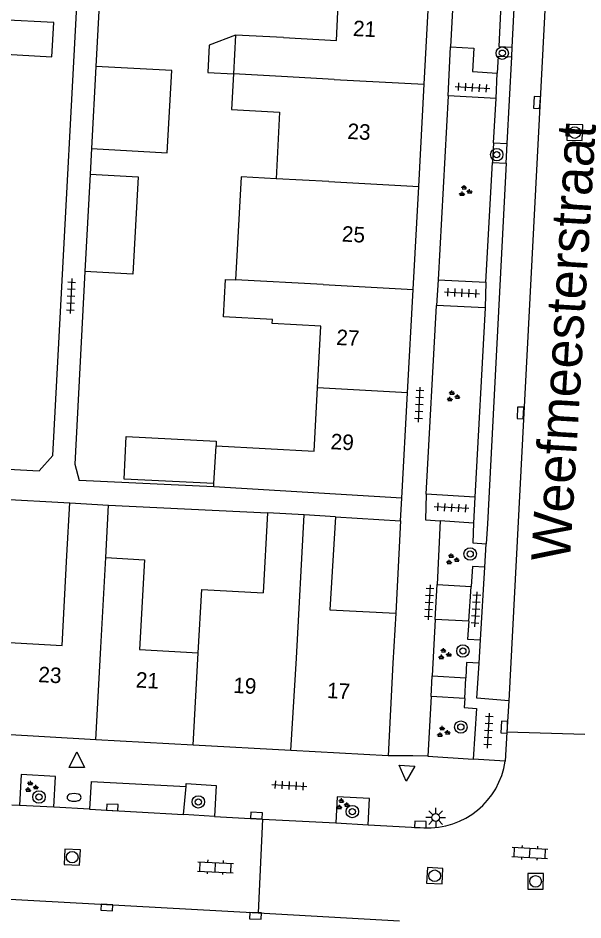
# Model space of a CAD drawing. Extents: x 132998 to 136004, y 396998 to 398512.
# Drawn here: x 133186.4 to 133222.8, y 398382.1 to 398440.2 of the extents above; entities that cross this region are included whole.
import ezdxf

# ---------------------------------------------------------------- set-up
doc = ezdxf.new("R2010")
doc.units = 0
for name, color, linetype in [('gg-afsc-erfafscheiding', 7, 'Continuous'), ('gg-afsc-muur', 7, 'Continuous'), ('gg-anno-huisnummerreeks BGT', 7, 'Continuous'), ('gg-anno-openbare ruimte label', 7, 'Continuous'), ('gg-bbg-gedigitaliseerde bebouwing', 7, 'Continuous'), ('gg-bbg-gedigitaliseerde bijgebouw', 7, 'Continuous'), ('gg-bbg-hoofdgebouw', 7, 'Continuous'), ('gg-bbg-tussenscheiding', 7, 'Continuous'), ('gg-knt-verharding', 7, 'Continuous'), ('gg-knt-verharding nz', 7, 'Continuous'), ('gt-grn-groengrens', 7, 'Continuous'), ('gt-grn-weggrens', 7, 'Continuous'), ('gt-symb-boom', 7, 'Continuous'), ('gt-symb-brandkraan', 7, 'Continuous'), ('gt-symb-groenvak', 7, 'Continuous'), ('gt-symb-klinker verharding', 7, 'Continuous'), ('gt-symb-kolk', 7, 'Continuous'), ('gt-symb-lichtmast', 7, 'Continuous'), ('gt-symb-rioolschacht', 7, 'Continuous'), ('gt-symb-tegel verharding', 7, 'Continuous'), ('gt-symb-waterafsluiter', 7, 'Continuous')]:
    doc.layers.add(name, color=color, linetype=linetype)

# ---------------------------------------------------------------- blocks, each defined once
blk = doc.blocks.new('gt0-BOOM')
at = {"layer": 'gt-symb-boom'}
for radius in [0.4, 0.2]:
    blk.add_circle((0, 0), radius, dxfattribs=at)
blk = doc.blocks.new('gt0-GRVAK')
at = {"layer": 'gt-symb-groenvak'}
for p, q in [((-0.11, 0.189), (-0.228, 0.24)), ((-0.182, 0.153), (0.088, 0.153)), ((-0.091, 0.211), (-0.156, 0.322)), ((-0.047, 0.214), (-0.047, 0.393)), ((-0.004, 0.211), (0.061, 0.322)), ((0.015, 0.189), (0.133, 0.24)), ((0.262, -0.052), (0.197, 0.059)), ((0.305, -0.049), (0.305, 0.13)), ((0.349, -0.052), (0.414, 0.059)), ((-0.245, -0.228), (-0.363, -0.177)), ((-0.318, -0.264), (-0.047, -0.264)), ((-0.226, -0.206), (-0.291, -0.095)), ((-0.183, -0.203), (-0.183, -0.024)), ((-0.139, -0.206), (-0.074, -0.095)), ((-0.12, -0.228), (-0.002, -0.177)), ((0.243, -0.074), (0.125, -0.023)), ((0.17, -0.11), (0.441, -0.11)), ((0.368, -0.074), (0.486, -0.023))]:
    blk.add_line(p, q, dxfattribs=at)
blk = doc.blocks.new('gt0-TEG1')
at = {"layer": 'gt-symb-tegel verharding'}
for p, q in [((-1.125, 0), (1.125, 0)), ((-0.9, -0.25), (-0.9, 0.25)), ((-0.45, -0.25), (-0.45, 0.25)), ((0, -0.25), (0, 0.25)), ((0.45, -0.25), (0.45, 0.25)), ((0.9, -0.25), (0.9, 0.25))]:
    blk.add_line(p, q, dxfattribs=at)
blk = doc.blocks.new('gt0-KOLK')
at = {"layer": 'gt-symb-kolk'}
blk.add_lwpolyline([(0, 0), (0.375, 0), (0.375, 0.4), (-0.375, 0.4), (-0.375, 0), (0, 0)], dxfattribs=at)
blk = doc.blocks.new('gt0-RS')
at = {"layer": 'gt-symb-rioolschacht'}
blk.add_lwpolyline([(-0.5, -0.5), (0.5, -0.5), (0.5, 0.5), (-0.5, 0.5)], close=True, dxfattribs=at)
blk.add_circle((0, 0), 0.375, dxfattribs=at)
blk = doc.blocks.new('gt0-KL1')
at = {"layer": 'gt-symb-klinker verharding'}
for p, q in [((-1.15, 0.3), (1.15, 0.3)), ((-1, -0.3), (-1, 0.3)), ((-0.5, 0.3), (-0.5, 0.45)), ((0, -0.3), (0, 0.3)), ((0.5, 0.3), (0.5, 0.45)), ((1, -0.3), (1, 0.3)), ((-1.15, -0.3), (1.15, -0.3)), ((-0.5, -0.45), (-0.5, -0.3)), ((0.5, -0.45), (0.5, -0.3))]:
    blk.add_line(p, q, dxfattribs=at)
blk = doc.blocks.new('gt0-WAFSL')
at = {"layer": 'gt-symb-waterafsluiter'}
for p, q in [((-0.5, -0.333), (0, 0.667)), ((0, 0.667), (0.5, -0.333)), ((0.5, -0.333), (-0.5, -0.333))]:
    blk.add_line(p, q, dxfattribs=at)
blk = doc.blocks.new('gt0-LMAST')
at = {"layer": 'gt-symb-lichtmast'}
for p, q in [((-0.005, 0.246), (-0.005, 0.621)), ((-0.182, 0.173), (-0.447, 0.438)), ((0.172, 0.173), (0.437, 0.438)), ((-0.255, -0.004), (-0.63, -0.004)), ((-0.182, -0.181), (-0.447, -0.446)), ((-0.005, -0.254), (-0.005, -0.629)), ((0.437, -0.446), (0.172, -0.181)), ((0.245, -0.004), (0.62, -0.004))]:
    blk.add_line(p, q, dxfattribs=at)
blk.add_circle((-0.005, -0.004), 0.25, dxfattribs=at)
blk = doc.blocks.new('gt0-BR')
at = {"layer": 'gt-symb-brandkraan'}
for centre, radius, start, end in [((-0.244, 0), 0.206, 107.56694, 252.43307), ((0.599, -2.664), 3, 106.89205, 107.56694), ((0, -0.691), 0.938, 73.10799, 106.89205), ((-0.599, -2.664), 3, 72.43309, 73.10799), ((0.244, 0), 0.206, 287.56695, 72.43309), ((0.599, 2.664), 3, 252.43307, 253.10797), ((0, 0.691), 0.938, 253.10797, 286.89206), ((-0.599, 2.664), 3, 286.89206, 287.56695)]:
    blk.add_arc(centre, radius, start, end, dxfattribs=at)

msp = doc.modelspace()

# ---------------------------------------------------------------- linework, layer by layer
at = {"layer": 'gg-afsc-erfafscheiding'}
for p, q in [((133191.143, 398431.814), (133191.058, 398430.168)), ((133199.025, 398410.027), (133190.346, 398410.433)), ((133182.178, 398409.414), (133189.746, 398408.992)), ((133211.059, 398407.846), (133211.15, 398409.31)), ((133192.241, 398408.853), (133202.479, 398408.366))]:
    msp.add_line(p, q, dxfattribs=at)
for points in [[(133179.394, 398411.516), (133187.763, 398411.07), (133188.662, 398412.055), (133190.746, 398451.096), (133192.171, 398451.016), (133191.428, 398437.107)], [(133190.724, 398423.898), (133190.061, 398411.493), (133190.346, 398410.433)]]:
    msp.add_lwpolyline(points, dxfattribs=at)
at = {"layer": 'gg-afsc-muur'}
for p, q in [((133206.866, 398408.105), (133211.059, 398407.846)), ((133211.059, 398407.846), (133210.746, 398401.894))]:
    msp.add_line(p, q, dxfattribs=at)
at = {"layer": 'gg-bbg-gedigitaliseerde bebouwing'}
for p, q in [((133206.921, 398438.783), (133207.147, 398442.974)), ((133203.526, 398438.964), (133200.431, 398439.131)), ((133203.526, 398438.964), (133206.921, 398438.783)), ((133205.714, 398416.413), (133205.929, 398420.387)), ((133205.494, 398412.335), (133205.714, 398416.413)), ((133199.168, 398412.676), (133205.494, 398412.335)), ((133199.025, 398410.027), (133199.037, 398410.248)), ((133189.563, 398405.608), (133189.746, 398408.992)), ((133189.746, 398408.992), (133192.241, 398408.853)), ((133192.059, 398405.474), (133192.241, 398408.853)), ((133202.479, 398408.366), (133202.195, 398403.207)), ((133189.25, 398399.821), (133189.563, 398405.608)), ((133185.467, 398400.029), (133189.25, 398399.821)), ((133194.244, 398399.545), (133198.027, 398399.336))]:
    msp.add_line(p, q, dxfattribs=at)
for points in [[(133200.296, 398436.629), (133200.172, 398434.338), (133203.268, 398434.171), (133203.036, 398429.877)], [(133203.036, 398429.877), (133200.797, 398430.003), (133200.432, 398423.353)], [(133202.797, 398420.812), (133199.651, 398420.982), (133199.781, 398423.388), (133200.432, 398423.353)], [(133205.929, 398420.387), (133202.783, 398420.557), (133202.797, 398420.812)], [(133192.059, 398405.474), (133194.555, 398405.34), (133194.244, 398399.545)], [(133198.027, 398399.336), (133198.252, 398403.424), (133202.195, 398403.207)]]:
    msp.add_lwpolyline(points, dxfattribs=at)
at = {"layer": 'gg-bbg-gedigitaliseerde bijgebouw'}
for p, q in [((133191.428, 398437.107), (133191.143, 398431.814)), ((133191.058, 398430.168), (133190.724, 398423.898))]:
    msp.add_line(p, q, dxfattribs=at)
for points in [[(133185.343, 398440.11), (133185.225, 398437.913), (133188.59, 398437.732), (133188.709, 398439.929), (133185.343, 398440.11)], [(133200.431, 398439.131), (133198.728, 398438.473), (133198.634, 398436.719), (133200.296, 398436.629)], [(133191.143, 398431.814), (133196.028, 398431.55), (133196.313, 398436.844), (133191.428, 398437.107)], [(133191.058, 398430.168), (133194.147, 398429.994), (133193.813, 398423.724), (133190.724, 398423.898)], [(133199.037, 398410.248), (133193.238, 398410.519), (133193.388, 398413.279), (133199.183, 398412.967), (133199.168, 398412.676)]]:
    msp.add_lwpolyline(points, dxfattribs=at)
at = {"layer": 'gg-bbg-hoofdgebouw'}
for p, q in [((133212.588, 398435.961), (133212.95, 398442.666)), ((133212.233, 398429.376), (133212.588, 398435.961)), ((133211.874, 398422.735), (133212.233, 398429.376)), ((133211.516, 398416.095), (133211.874, 398422.735)), ((133211.15, 398409.31), (133211.516, 398416.095)), ((133211.15, 398409.31), (133199.025, 398410.027)), ((133204.853, 398408.225), (133202.479, 398408.366)), ((133206.866, 398408.105), (133204.853, 398408.225)), ((133210.746, 398401.894), (133210.57, 398398.67)), ((133210.57, 398398.67), (133210.26, 398392.71)), ((133191.42, 398393.747), (133185.14, 398394.093)), ((133197.7, 398393.401), (133191.42, 398393.747)), ((133203.98, 398393.056), (133197.7, 398393.401)), ((133210.26, 398392.71), (133203.98, 398393.056))]:
    msp.add_line(p, q, dxfattribs=at)
msp.add_lwpolyline([(133206.866, 398408.105), (133206.505, 398402.118), (133210.746, 398401.894)], dxfattribs=at)
at = {"layer": 'gg-bbg-tussenscheiding'}
for p, q in [((133200.431, 398439.131), (133200.296, 398436.629)), ((133203.391, 398436.459), (133200.296, 398436.629)), ((133206.786, 398436.276), (133203.391, 398436.459)), ((133206.786, 398436.276), (133212.588, 398435.961)), ((133206.431, 398429.694), (133203.036, 398429.877)), ((133206.431, 398429.694), (133212.233, 398429.376)), ((133206.072, 398423.053), (133200.432, 398423.353)), ((133206.072, 398423.053), (133211.874, 398422.735)), ((133211.516, 398416.095), (133205.714, 398416.413)), ((133199.037, 398410.248), (133199.168, 398412.676)), ((133204.356, 398398.987), (133204.853, 398408.225)), ((133191.747, 398399.683), (133192.059, 398405.474)), ((133191.42, 398393.747), (133191.747, 398399.683)), ((133197.7, 398393.401), (133198.027, 398399.336)), ((133203.98, 398393.056), (133204.356, 398398.987))]:
    msp.add_line(p, q, dxfattribs=at)
at = {"layer": 'gg-knt-verharding'}
for p, q in [((133214.827, 398448.418), (133214.284, 398438.367)), ((133217.903, 398448.216), (133217.385, 398438.399)), ((133217.385, 398438.399), (133218.253, 398438.354)), ((133218.22, 398437.716), (133218.253, 398438.354)), ((133217.351, 398437.761), (133217.294, 398436.684)), ((133217.351, 398437.761), (133218.22, 398437.716)), ((133217.931, 398432.145), (133218.22, 398437.716)), ((133214.126, 398435.218), (133213.484, 398423.353)), ((133217.21, 398435.048), (133214.126, 398435.218)), ((133217.053, 398432.191), (133217.21, 398435.048)), ((133217.053, 398432.191), (133217.931, 398432.145)), ((133217.865, 398430.877), (133217.931, 398432.145)), ((133216.559, 398423.204), (133216.983, 398430.923)), ((133216.983, 398430.923), (133217.865, 398430.877)), ((133213.484, 398423.353), (133216.559, 398423.204)), ((133212.72, 398409.55), (133213.381, 398421.715)), ((133216.51, 398421.555), (133213.381, 398421.715)), ((133216.51, 398421.555), (133215.838, 398409.375)), ((133215.838, 398409.375), (133212.72, 398409.55)), ((133213.616, 398407.846), (133213.416, 398403.733)), ((133215.749, 398407.702), (133213.616, 398407.846)), ((133216.492, 398404.863), (133216.583, 398406.365)), ((133216.207, 398400.167), (133216.492, 398404.863)), ((133213.416, 398403.733), (133215.613, 398403.603)), ((133213.289, 398401.487), (133213.098, 398397.859)), ((133215.457, 398401.377), (133213.289, 398401.487)), ((133216.117, 398398.675), (133216.207, 398400.167)), ((133213.098, 398397.859), (133215.263, 398397.735)), ((133213.029, 398396.534), (133212.81, 398392.688)), ((133215.193, 398396.4), (133213.029, 398396.534)), ((133218.03, 398396.258), (133217.912, 398394.231)), ((133217.912, 398394.231), (133217.803, 398392.363)), ((133222.94, 398394.082), (133217.912, 398394.231)), ((133212.81, 398392.688), (133215.745, 398392.497)), ((133191.126, 398391.063), (133191.011, 398389.268)), ((133191.126, 398391.063), (133197.24, 398390.741)), ((133197.067, 398388.922), (133197.24, 398390.741)), ((133186.501, 398389.509), (133186.003, 398389.536)), ((133188.709, 398389.391), (133186.501, 398389.509)), ((133191.011, 398389.268), (133188.709, 398389.391)), ((133199.066, 398388.808), (133197.067, 398388.922)), ((133199.066, 398388.808), (133202.171, 398388.638)), ((133202.171, 398388.638), (133201.878, 398382.591)), ((133202.171, 398388.638), (133206.886, 398388.382)), ((133206.886, 398388.382), (133208.972, 398388.269)), ((133208.972, 398388.269), (133212.56, 398388.075)), ((133169.759, 398384.377), (133201.878, 398382.591)), ((133201.878, 398382.591), (133210.993, 398382.084))]:
    msp.add_line(p, q, dxfattribs=at)
for points in [[(133218.253, 398438.354), (133218.944, 398451.685), (133220.936, 398451.622)], [(133214.284, 398438.367), (133215.778, 398438.281), (133215.703, 398436.78), (133217.294, 398436.684)], [(133217.865, 398430.877), (133216.66, 398407.64), (133216.583, 398406.365)], [(133215.749, 398407.702), (133215.723, 398406.428), (133216.583, 398406.365)], [(133216.492, 398404.863), (133215.703, 398404.89), (133215.613, 398403.603)], [(133215.457, 398401.377), (133215.376, 398400.213), (133216.207, 398400.167)], [(133216.117, 398398.675), (133215.315, 398398.724), (133215.263, 398397.735)], [(133218.03, 398396.258), (133215.98, 398396.41), (133216.117, 398398.675)], [(133215.193, 398396.4), (133215.163, 398395.822), (133215.949, 398395.761), (133215.745, 398392.497)], [(133188.709, 398389.391), (133188.815, 398391.371), (133186.608, 398391.503), (133186.501, 398389.509)], [(133197.24, 398390.741), (133197.251, 398390.916), (133199.175, 398390.795), (133199.066, 398388.808)], [(133208.972, 398388.269), (133209.063, 398389.956), (133206.977, 398390.069), (133206.886, 398388.382)]]:
    msp.add_lwpolyline(points, dxfattribs=at)
msp.add_arc((133212.827, 398393.098), 5.03, 266.95855, 351.59765, dxfattribs=at)
at = {"layer": 'gg-knt-verharding nz'}
for p, q in [((133220.936, 398451.622), (133218.03, 398396.258)), ((133191.011, 398389.268), (133197.067, 398388.922))]:
    msp.add_line(p, q, dxfattribs=at)
at = {"layer": 'gt-grn-groengrens'}
msp.add_line((133217.053, 398432.191), (133216.983, 398430.923), dxfattribs=at)
at = {"layer": 'gt-grn-weggrens'}
for p, q in [((133214.126, 398435.218), (133214.284, 398438.367)), ((133217.21, 398435.048), (133217.294, 398436.684)), ((133213.484, 398423.353), (133213.381, 398421.715)), ((133216.559, 398423.204), (133216.51, 398421.555)), ((133212.72, 398409.55), (133212.67, 398407.91)), ((133215.838, 398409.375), (133215.749, 398407.702)), ((133212.67, 398407.91), (133213.616, 398407.846)), ((133213.289, 398401.487), (133213.416, 398403.733)), ((133215.457, 398401.377), (133215.613, 398403.603)), ((133213.029, 398396.534), (133213.098, 398397.859)), ((133215.193, 398396.4), (133215.263, 398397.735)), ((133211.847, 398392.696), (133210.26, 398392.71)), ((133212.81, 398392.688), (133211.847, 398392.696)), ((133217.803, 398392.363), (133215.745, 398392.497))]:
    msp.add_line(p, q, dxfattribs=at)

# ---------------------------------------------------------------- block references
at = {"layer": 'gt-symb-boom'}
for p in [(133217.611, 398437.964), (133217.259, 398431.427), (133215.547, 398405.708), (133215.075, 398399.457), (133214.942, 398394.56), (133187.757, 398390.057), (133198.025, 398389.74), (133207.95, 398389.115)]:
    msp.add_blockref('gt0-BOOM', p, dxfattribs=at)
at = {"layer": 'gt-symb-brandkraan'}
msp.add_blockref('gt0-BR', (133190.022, 398390.031), dxfattribs=at)
at = {"layer": 'gt-symb-groenvak'}
for p in [(133215.207, 398429.072), (133214.421, 398415.851), (133214.378, 398405.354), (133213.875, 398399.248), (133213.789, 398394.239), (133187.249, 398390.703), (133207.301, 398389.579)]:
    msp.add_blockref('gt0-GRVAK', p, dxfattribs=at)
at = {"layer": 'gt-symb-klinker verharding'}
for p, rotation in [((133219.389, 398386.459), -2.8080530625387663), ((133199.13, 398385.531), -2.8080530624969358)]:
    msp.add_blockref('gt0-KL1', p, dxfattribs=dict(at, rotation=rotation))
at = {"layer": 'gt-symb-kolk'}
for p, rotation in [((133220.046, 398434.772), 86.27357411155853), ((133218.987, 398414.779), 87.30638896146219), ((133217.94, 398394.541), 87.24916520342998), ((133192.474, 398389.184), -3.211625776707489), ((133201.762, 398388.66), -3.0940580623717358), ((133212.328, 398388.087), -2.235636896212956), ((133192.144, 398383.137), 176.84560781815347), ((133201.718, 398382.6), 178.16532707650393)]:
    msp.add_blockref('gt0-KOLK', p, dxfattribs=dict(at, rotation=rotation))
at = {"layer": 'gt-symb-lichtmast'}
msp.add_blockref('gt0-LMAST', (133213.328, 398388.736), dxfattribs=at)
at = {"layer": 'gt-symb-rioolschacht'}
for p, rotation in [((133222.282, 398432.851), 88.5106452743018), ((133189.9, 398386.181), -2.9224726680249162), ((133213.258, 398384.981), -3.154392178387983), ((133219.761, 398384.62), -0.1718868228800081)]:
    msp.add_blockref('gt0-RS', p, dxfattribs=dict(at, rotation=rotation))
at = {"layer": 'gt-symb-tegel verharding'}
for p, rotation in [((133215.698, 398435.75), -3.1543921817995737), ((133189.821, 398422.316), -93.03990619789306), ((133215.018, 398422.526), -2.750834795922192), ((133212.263, 398415.322), 87.13473427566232), ((133214.343, 398408.691), 176.78837421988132), ((133212.902, 398402.595), -93.09405805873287), ((133215.917, 398402.147), 86.50230473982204), ((133216.728, 398394.327), 86.44511132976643), ((133203.897, 398390.798), -3.0940580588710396)]:
    msp.add_blockref('gt0-TEG1', p, dxfattribs=dict(at, rotation=rotation))
at = {"layer": 'gt-symb-waterafsluiter'}
msp.add_blockref('gt0-WAFSL', (133190.195, 398392.287), dxfattribs=at)
at = {"layer": 'gt-symb-waterafsluiter', "rotation": 176.84560781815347}
msp.add_blockref('gt0-WAFSL', (133211.459, 398391.743), dxfattribs=at)

# ---------------------------------------------------------------- texts
at = {"layer": 'gg-anno-huisnummerreeks BGT'}
for s, rotation, p in [('21', 356.9, (133207.972, 398439.072)), ('23', 356.9, (133207.614, 398432.446)), ('25', 356.9, (133207.257, 398425.833)), ('27', 356.9, (133206.898, 398419.173)), ('29', 356.9, (133206.536, 398412.461)), ('23', 356.8, (133187.696, 398397.458)), ('21', 356.8, (133193.976, 398397.112)), ('19', 356.9, (133200.256, 398396.765)), ('17', 356.8, (133206.296, 398396.434))]:
    msp.add_text(s, height=1, rotation=rotation, dxfattribs=at).set_placement(p)
at = {"layer": 'gg-anno-openbare ruimte label'}
msp.add_text('Weefmeesterstraat', height=2.5, rotation=86.6, dxfattribs=at).set_placement((133221.969, 398405.176))

doc.saveas('drawing.dxf')
